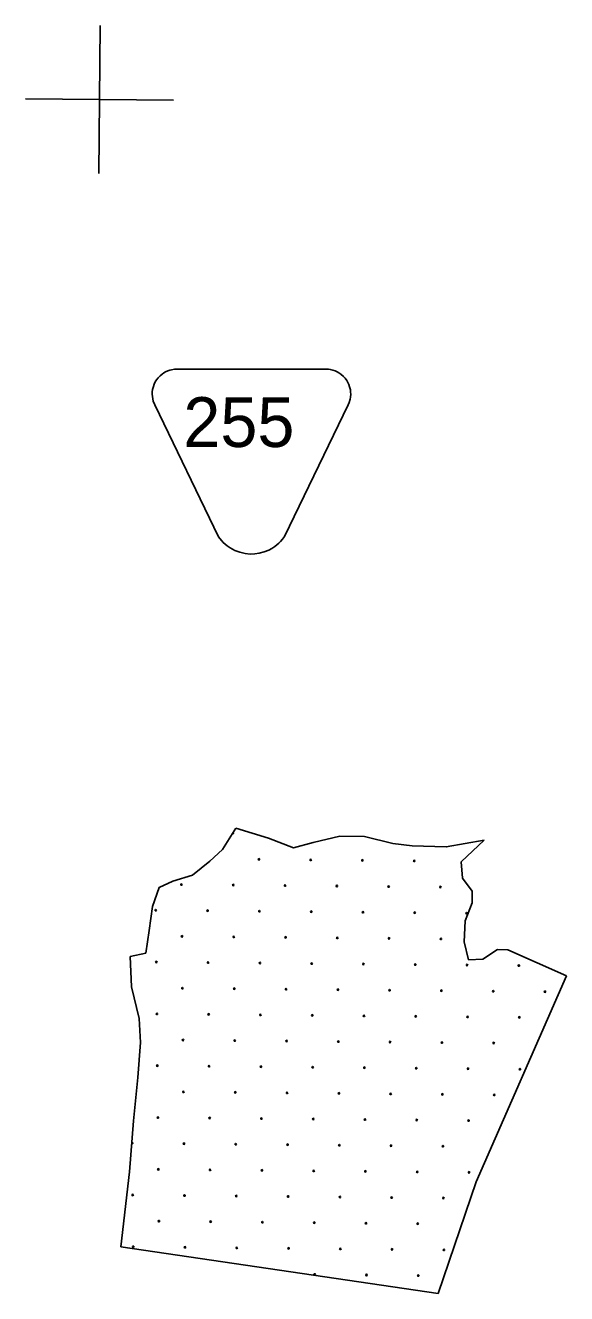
# Model space of a CAD drawing. Extents: x 1612280 to 1883141, y 560852 to 780851.
# Drawn here: x 1746340 to 1750359, y 629003 to 638413 of the extents above; entities that cross this region are included whole.
import ezdxf

# ---------------------------------------------------------------- set-up
doc = ezdxf.new("R2010")
doc.units = 0
for name, color, linetype in [('DESIGN - EROSION CONTROL - Devices', 7, 'Continuous'), ('DESIGN - ROW - Easement Linework and Patterning', 7, 'Continuous'), ('DESIGN - SCRATCH - User 1', 7, 'Continuous'), ('SURVEY - DRAINAGE - Bridge Hydraulic Data - Points - Locators', 7, 'Continuous')]:
    doc.layers.add(name, color=color, linetype=linetype)

msp = doc.modelspace()

# ---------------------------------------------------------------- linework, layer by layer
at = {"layer": 'DESIGN - EROSION CONTROL - Devices'}
for centre in [(1748074, 632224.6), (1748074, 632224.6), (1748458.6, 632220.9), (1748458.6, 632220.9), (1748843.1, 632217.2), (1748843.1, 632217.2), (1749227.7, 632213.4), (1749227.7, 632213.4), (1747499.1, 632037.9), (1747499.1, 632037.9), (1747883.6, 632034.2), (1747883.6, 632034.2), (1748268.2, 632030.5), (1748268.2, 632030.5), (1748652.7, 632026.7), (1748652.7, 632026.7), (1749037.3, 632023), (1749037.3, 632023), (1749421.8, 632019.3), (1749421.8, 632019.3), (1747308.6, 631847.5), (1747308.6, 631847.5), (1747693.2, 631843.8), (1747693.2, 631843.8), (1748077.7, 631840.1), (1748077.7, 631840.1), (1748462.3, 631836.3), (1748462.3, 631836.3), (1748846.9, 631832.6), (1748846.9, 631832.6), (1749231.4, 631828.9), (1749231.4, 631828.9), (1749616, 631825.1), (1749616, 631825.1), (1747502.8, 631653.4), (1747502.8, 631653.4), (1747887.3, 631649.7), (1747887.3, 631649.7), (1748271.9, 631645.9), (1748271.9, 631645.9), (1748656.4, 631642.2), (1748656.4, 631642.2), (1749041, 631638.5), (1749041, 631638.5), (1749425.5, 631634.7), (1749425.5, 631634.7), (1747312.4, 631463), (1747312.4, 631463), (1747696.9, 631459.2), (1747696.9, 631459.2), (1748081.5, 631455.5), (1748081.5, 631455.5), (1748466, 631451.8), (1748466, 631451.8), (1748850.6, 631448), (1748850.6, 631448), (1749235.1, 631444.3), (1749235.1, 631444.3), (1749619.7, 631440.6), (1749619.7, 631440.6), (1750004.2, 631436.8), (1750004.2, 631436.8), (1747506.5, 631268.8), (1747506.5, 631268.8), (1747891.1, 631265.1), (1747891.1, 631265.1), (1748275.6, 631261.4), (1748275.6, 631261.4), (1748660.2, 631257.6), (1748660.2, 631257.6), (1749044.7, 631253.9), (1749044.7, 631253.9), (1749429.3, 631250.2), (1749429.3, 631250.2), (1749813.8, 631246.4), (1749813.8, 631246.4), (1750198.4, 631242.7), (1750198.4, 631242.7), (1747316.1, 631078.4), (1747316.1, 631078.4), (1747700.7, 631074.7), (1747700.7, 631074.7), (1748085.2, 631071), (1748085.2, 631071), (1748469.8, 631067.2), (1748469.8, 631067.2), (1748854.3, 631063.5), (1748854.3, 631063.5), (1749238.9, 631059.8), (1749238.9, 631059.8), (1749623.4, 631056), (1749623.4, 631056), (1750008, 631052.3), (1750008, 631052.3), (1747510.3, 630884.3), (1747510.3, 630884.3), (1747894.8, 630880.6), (1747894.8, 630880.6), (1748279.4, 630876.8), (1748279.4, 630876.8), (1748663.9, 630873.1), (1748663.9, 630873.1), (1749048.5, 630869.4), (1749048.5, 630869.4), (1749433, 630865.6), (1749433, 630865.6), (1749817.6, 630861.9), (1749817.6, 630861.9), (1747319.8, 630693.9), (1747319.8, 630693.9), (1747704.4, 630690.1), (1747704.4, 630690.1), (1748088.9, 630686.4), (1748088.9, 630686.4), (1748473.5, 630682.7), (1748473.5, 630682.7), (1748858.1, 630678.9), (1748858.1, 630678.9), (1749242.6, 630675.2), (1749242.6, 630675.2), (1749627.2, 630671.5), (1749627.2, 630671.5), (1750011.7, 630667.7), (1750011.7, 630667.7), (1747514, 630499.7), (1747514, 630499.7), (1747898.5, 630496), (1747898.5, 630496), (1748283.1, 630492.3), (1748283.1, 630492.3), (1748667.6, 630488.5), (1748667.6, 630488.5), (1749052.2, 630484.8), (1749052.2, 630484.8), (1749436.8, 630481.1), (1749436.8, 630481.1), (1749821.3, 630477.3), (1749821.3, 630477.3), (1747323.6, 630309.3), (1747323.6, 630309.3), (1747708.1, 630305.6), (1747708.1, 630305.6), (1748092.7, 630301.9), (1748092.7, 630301.9), (1748477.2, 630298.1), (1748477.2, 630298.1), (1748861.8, 630294.4), (1748861.8, 630294.4), (1749246.3, 630290.7), (1749246.3, 630290.7), (1749630.9, 630286.9), (1749630.9, 630286.9), (1747517.7, 630115.2), (1747517.7, 630115.2), (1747902.3, 630111.4), (1747902.3, 630111.4), (1748286.8, 630107.7), (1748286.8, 630107.7), (1748671.4, 630104), (1748671.4, 630104), (1749055.9, 630100.2), (1749055.9, 630100.2), (1749440.5, 630096.5), (1749440.5, 630096.5), (1747327.3, 629924.8), (1747327.3, 629924.8), (1747711.9, 629921), (1747711.9, 629921), (1748096.4, 629917.3), (1748096.4, 629917.3), (1748481, 629913.6), (1748481, 629913.6), (1748865.5, 629909.8), (1748865.5, 629909.8), (1749250.1, 629906.1), (1749250.1, 629906.1), (1749634.6, 629902.4), (1749634.6, 629902.4), (1747136.9, 629734.4), (1747136.9, 629734.4), (1747521.5, 629730.6), (1747521.5, 629730.6), (1747906, 629726.9), (1747906, 629726.9), (1748290.6, 629723.2), (1748290.6, 629723.2), (1748675.1, 629719.4), (1748675.1, 629719.4), (1749059.7, 629715.7), (1749059.7, 629715.7), (1749444.2, 629712), (1749444.2, 629712), (1747331, 629540.2), (1747331, 629540.2), (1747715.6, 629536.5), (1747715.6, 629536.5), (1748100.1, 629532.7), (1748100.1, 629532.7), (1748484.7, 629529), (1748484.7, 629529), (1748869.3, 629525.3), (1748869.3, 629525.3), (1749253.8, 629521.5), (1749253.8, 629521.5), (1747140.6, 629349.8), (1747140.6, 629349.8), (1747525.2, 629346.1), (1747525.2, 629346.1), (1747909.7, 629342.3), (1747909.7, 629342.3), (1748294.3, 629338.6), (1748294.3, 629338.6), (1748678.8, 629334.9), (1748678.8, 629334.9), (1749063.4, 629331.1), (1749063.4, 629331.1), (1749448, 629327.4), (1749448, 629327.4), (1748488.4, 629144.5), (1748488.4, 629144.5), (1748873, 629140.7), (1748873, 629140.7), (1749257.5, 629137), (1749257.5, 629137)]:
    msp.add_circle(centre, 5.28, dxfattribs=at)
for centre, start, end in [((1747879.9, 632418.8), 232.71541, 63.31929), ((1747133.2, 630118.9), 212.38972, 138.82041)]:
    msp.add_arc(centre, 5.28, start, end, dxfattribs=at)
at = {"layer": 'DESIGN - ROW - Easement Linework and Patterning'}
for points in [[(1747774.8, 634616.6), (1747300.3, 635597.1), (1747289.8, 635624.1), (1747285.3, 635642.1), (1747282.7, 635660), (1747281.8, 635675.7), (1747282.5, 635693.4), (1747284.7, 635709.9), (1747290.4, 635733.1), (1747296.9, 635750.7), (1747304.8, 635766.8), (1747314.8, 635783), (1747325.1, 635796.5), (1747340.6, 635812.7), (1747354.8, 635824.7), (1747368, 635833.9), (1747380.7, 635841.2), (1747397.3, 635848.9), (1747412.9, 635854.4), (1747425.7, 635857.8), (1747447.3, 635861.4), (1747466.6, 635862.4)], [(1747774.8, 634616.6), (1747300.3, 635597.1), (1747289.8, 635624.1), (1747285.3, 635642.1), (1747282.7, 635660), (1747281.8, 635675.7), (1747282.5, 635693.4), (1747284.7, 635709.9), (1747290.4, 635733.1), (1747296.9, 635750.7), (1747304.8, 635766.8), (1747314.8, 635783), (1747325.1, 635796.5), (1747340.6, 635812.7), (1747354.8, 635824.7), (1747368, 635833.9), (1747380.7, 635841.2), (1747397.3, 635848.9), (1747412.9, 635854.4), (1747425.7, 635857.8), (1747447.3, 635861.4), (1747466.6, 635862.4)], [(1748737.3, 635597.2), (1748743.5, 635614.8), (1748751.5, 635638), (1748754.4, 635654.6), (1748755.8, 635675), (1748755.4, 635690.3), (1748753.3, 635708.3), (1748748, 635730.6), (1748741.5, 635748.9), (1748734.7, 635763.4), (1748726, 635778.2), (1748714.4, 635794.2), (1748701.8, 635808.2), (1748683.1, 635824.6), (1748668.2, 635834.8), (1748654.3, 635842.6), (1748640, 635849.1), (1748623.7, 635854.7), (1748604, 635859.4), (1748590.1, 635861.4), (1748571, 635862.4), (1747466.6, 635862.4)], [(1748737.3, 635597.2), (1748743.5, 635614.8), (1748751.5, 635638), (1748754.4, 635654.6), (1748755.8, 635675), (1748755.4, 635690.3), (1748753.3, 635708.3), (1748748, 635730.6), (1748741.5, 635748.9), (1748734.7, 635763.4), (1748726, 635778.2), (1748714.4, 635794.2), (1748701.8, 635808.2), (1748683.1, 635824.6), (1748668.2, 635834.8), (1748654.3, 635842.6), (1748640, 635849.1), (1748623.7, 635854.7), (1748604, 635859.4), (1748590.1, 635861.4), (1748571, 635862.4), (1747466.6, 635862.4)], [(1748737.3, 635597.2), (1748264.3, 634619.5), (1748249.1, 634599.3), (1748234.6, 634582.9), (1748221.4, 634569.8), (1748193.3, 634546.7), (1748171.2, 634532.2), (1748147.2, 634519.3), (1748114.3, 634505.9), (1748076.7, 634495.8), (1748045, 634491.3), (1748010, 634490.2), (1747972.6, 634493.6), (1747932.1, 634502.9), (1747896.3, 634516.3), (1747860.8, 634535.3), (1747838.8, 634550.4), (1747809.4, 634575.8), (1747774.8, 634616.6)], [(1748737.3, 635597.2), (1748264.3, 634619.5), (1748249.1, 634599.3), (1748234.6, 634582.9), (1748221.4, 634569.8), (1748193.3, 634546.7), (1748171.2, 634532.2), (1748147.2, 634519.3), (1748114.3, 634505.9), (1748076.7, 634495.8), (1748045, 634491.3), (1748010, 634490.2), (1747972.6, 634493.6), (1747932.1, 634502.9), (1747896.3, 634516.3), (1747860.8, 634535.3), (1747838.8, 634550.4), (1747809.4, 634575.8), (1747774.8, 634616.6)]]:
    msp.add_lwpolyline(points, dxfattribs=at)
at = {"layer": 'DESIGN - SCRATCH - User 1'}
for points in [[(1747902.5, 632455.9), (1747803.7, 632297.7), (1747710.6, 632210.2), (1747580.8, 632108.5), (1747434, 632063.3), (1747332.5, 632015.3), (1747284.5, 631874.1), (1747259.1, 631696.2), (1747233.7, 631529.5), (1747118, 631504.1)], [(1747902.5, 632455.9), (1747803.7, 632297.7), (1747710.6, 632210.2), (1747580.8, 632108.5), (1747434, 632063.3), (1747332.5, 632015.3), (1747284.5, 631874.1), (1747259.1, 631696.2), (1747233.7, 631529.5), (1747118, 631504.1)], [(1749745.7, 632367.1), (1749465.8, 632317.5), (1749211.9, 632326), (1749067.9, 632342.9), (1748859.1, 632393.8), (1748675.7, 632396.6), (1748478.2, 632348.6), (1748331.4, 632309), (1748145.2, 632382.5), (1747902.5, 632455.9)], [(1749745.7, 632367.1), (1749465.8, 632317.5), (1749211.9, 632326), (1749067.9, 632342.9), (1748859.1, 632393.8), (1748675.7, 632396.6), (1748478.2, 632348.6), (1748331.4, 632309), (1748145.2, 632382.5), (1747902.5, 632455.9)], [(1749631.5, 631478.6), (1749598.8, 631612.5), (1749605.4, 631769.3), (1749657.6, 631903.3), (1749657.6, 631988.2), (1749585.8, 632086.2), (1749576, 632207.1), (1749745.7, 632367.1)], [(1749631.5, 631478.6), (1749598.8, 631612.5), (1749605.4, 631769.3), (1749657.6, 631903.3), (1749657.6, 631988.2), (1749585.8, 632086.2), (1749576, 632207.1), (1749745.7, 632367.1)], [(1750359.3, 631361), (1749922, 631553.7), (1749846.9, 631557), (1749735.9, 631485.1), (1749631.5, 631478.6)], [(1750359.3, 631361), (1749922, 631553.7), (1749846.9, 631557), (1749735.9, 631485.1), (1749631.5, 631478.6)], [(1747118, 631504.1), (1747127.1, 631278.4), (1747185.5, 631044.7), (1747195.2, 630864.6), (1747175.8, 630606.6), (1747141.7, 630285.4), (1747112.5, 629905.7), (1747049.7, 629348.8)], [(1747118, 631504.1), (1747127.1, 631278.4), (1747185.5, 631044.7), (1747195.2, 630864.6), (1747175.8, 630606.6), (1747141.7, 630285.4), (1747112.5, 629905.7), (1747049.7, 629348.8)], [(1749406.3, 629002.5), (1749687, 629832.2), (1750359.3, 631361)], [(1749406.3, 629002.5), (1749687, 629832.2), (1750359.3, 631361)], [(1747049.7, 629348.8), (1749406.3, 629002.5)], [(1747049.7, 629348.8), (1749406.3, 629002.5)]]:
    msp.add_lwpolyline(points, dxfattribs=at)
at = {"layer": 'SURVEY - DRAINAGE - Bridge Hydraulic Data - Points - Locators'}
for p, q in [((1746894.1, 638412.5), (1746885.2, 637312.5)), ((1746894.1, 638412.5), (1746885.2, 637312.5)), ((1747439.6, 637858.1), (1746339.7, 637867)), ((1747439.6, 637858.1), (1746339.7, 637867))]:
    msp.add_line(p, q, dxfattribs=at)

# ---------------------------------------------------------------- texts
at = {"layer": 'DESIGN - ROW - Easement Linework and Patterning'}
msp.add_text('255', height=369.61, rotation=0.00117, dxfattribs=at).set_placement((1747512.8, 635284.2))
msp.add_text('255', height=369.61, rotation=0.00117, dxfattribs=at).set_placement((1747512.8, 635284.2))

doc.saveas('drawing.dxf')
